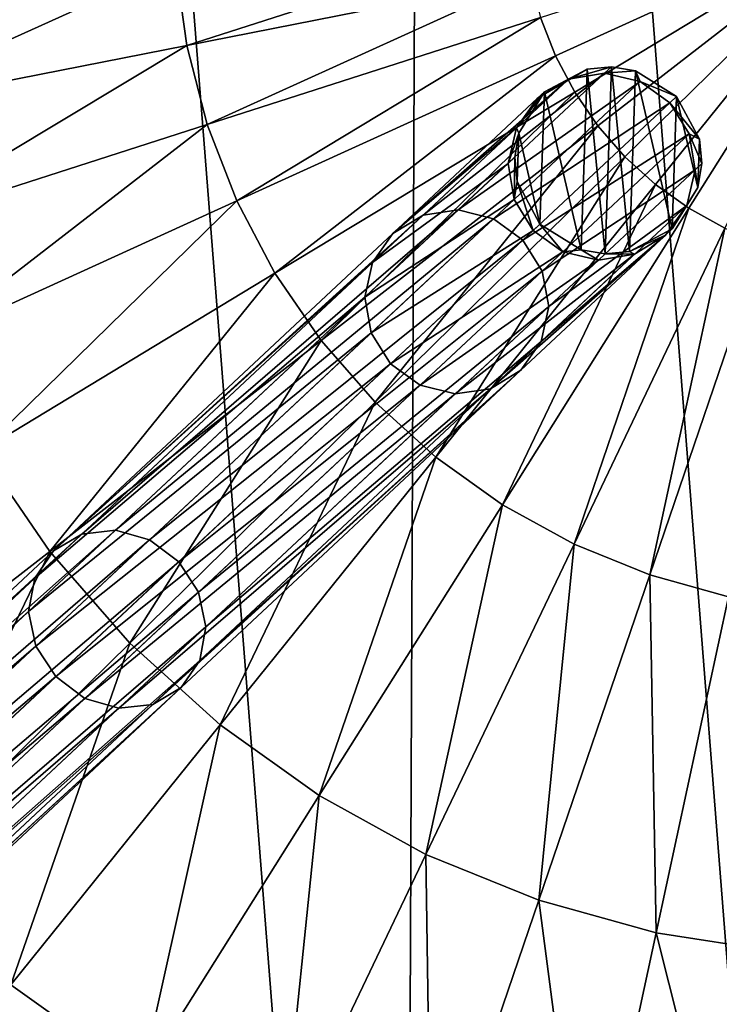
# Model space of a CAD drawing. Header units: millimetres. Extents: x 64 to 3333, y 103 to 3347.
# Tile 351 of 519: x 1704 to 1723, y 1749 to 1775. Entities that reach past the tile are written whole.
import ezdxf

# ---------------------------------------------------------------- set-up
doc = ezdxf.new("R2010")
doc.units = ezdxf.units.MM
doc.header["$LTSCALE"] = 25.4
doc.layers.get('0').update_dxf_attribs({"true_color": 0xff5454})

# ---------------------------------------------------------------- blocks, each defined once
blk = doc.blocks.new('SPIDER-6785-9743.STL')
at = {"color": 0}
mesh = blk.add_polyface(dxfattribs=at)
corners = [(1654.298, 1759.693, 1405.814), (1652.364, 1784.306, 1405.814), (1652.311, 1771.919, 1405.814), (1654.454, 1796.515, 1405.814), (1658.271, 1747.96, 1405.814), (1658.526, 1808.214, 1405.814), (1664.12, 1737.042, 1405.814), (1664.467, 1819.083, 1405.814), (1671.687, 1727.234, 1405.814), (1672.116, 1828.826, 1405.814), (1680.765, 1718.807, 1405.814), (1681.265, 1837.177, 1405.814), (1691.106, 1711.988, 1405.814), (1691.664, 1843.908, 1405.814), (1702.429, 1706.964, 1405.814), (1703.028, 1848.835, 1405.814), (1714.423, 1703.873, 1405.814), (1715.049, 1851.825, 1405.814), (1726.764, 1702.797, 1405.814), (1727.398, 1852.796, 1405.814), (1739.112, 1703.768, 1405.814), (1739.738, 1851.721, 1405.814), (1751.133, 1706.758, 1405.814), (1751.733, 1848.63, 1405.814), (1762.498, 1711.686, 1405.814), (1763.055, 1843.606, 1405.814), (1772.896, 1718.417, 1405.814), (1773.396, 1836.787, 1405.814), (1782.045, 1726.768, 1405.814), (1782.474, 1828.359, 1405.814), (1789.694, 1736.511, 1405.814), (1790.041, 1818.552, 1405.814), (1795.636, 1747.38, 1405.814), (1795.89, 1807.633, 1405.814), (1799.707, 1759.078, 1405.814), (1799.863, 1795.901, 1405.814), (1801.798, 1771.288, 1405.814), (1801.85, 1783.674, 1405.814)]
mesh.append_faces([[corners[k] for k in face] for face in [(0, 1, 2), (35, 36, 37)]], dxfattribs={"vtx0": -1, "color": 0})
mesh.append_faces([[corners[k] for k in face] for face in [(1, 0, 3), (3, 4, 5), (5, 6, 7), (7, 8, 9), (9, 10, 11), (11, 12, 13), (13, 14, 15), (15, 16, 17), (17, 18, 19), (19, 20, 21), (21, 22, 23), (23, 24, 25), (25, 26, 27), (27, 28, 29), (29, 30, 31), (31, 32, 33), (33, 34, 35)]], dxfattribs={"vtx0": -1, "vtx1": -1, "color": 0})
mesh.append_faces([[corners[k] for k in face] for face in [(3, 0, 4), (5, 4, 6), (7, 6, 8), (9, 8, 10), (11, 10, 12), (13, 12, 14), (15, 14, 16), (17, 16, 18), (19, 18, 20), (21, 20, 22), (23, 22, 24), (25, 24, 26), (27, 26, 28), (29, 28, 30), (31, 30, 32), (33, 32, 34), (35, 34, 36)]], dxfattribs={"vtx0": -1, "vtx2": -1, "color": 0})
mesh = blk.add_polyface(dxfattribs=at)
corners = [(1727.081, 1777.797, 1362.181), (1718.492, 1773.884, 1362.521), (1718.096, 1774.907, 1362.521)]
mesh.append_faces([[corners[k] for k in face] for face in [(0, 1, 2)]], dxfattribs={"color": 0})
mesh = blk.add_polyface(dxfattribs=at)
corners = [(1727.081, 1777.797, 1362.181), (1719.005, 1772.913, 1362.521), (1718.492, 1773.884, 1362.521)]
mesh.append_faces([[corners[k] for k in face] for face in [(0, 1, 2)]], dxfattribs={"color": 0})
mesh = blk.add_polyface(dxfattribs=at)
corners = [(1727.081, 1777.797, 1362.181), (1719.626, 1772.009, 1362.521), (1719.005, 1772.913, 1362.521)]
mesh.append_faces([[corners[k] for k in face] for face in [(0, 1, 2)]], dxfattribs={"color": 0})
mesh = blk.add_polyface(dxfattribs=at)
corners = [(1727.081, 1777.797, 1362.181), (1720.348, 1771.182, 1362.521), (1719.626, 1772.009, 1362.521)]
mesh.append_faces([[corners[k] for k in face] for face in [(0, 1, 2)]], dxfattribs={"color": 0})
mesh = blk.add_polyface(dxfattribs=at)
corners = [(1727.081, 1777.797, 1362.181), (1721.162, 1770.446, 1362.521), (1720.348, 1771.182, 1362.521)]
mesh.append_faces([[corners[k] for k in face] for face in [(0, 1, 2)]], dxfattribs={"color": 0})
mesh = blk.add_polyface(dxfattribs=at)
corners = [(1727.081, 1777.797, 1362.181), (1722.055, 1769.808, 1362.521), (1721.162, 1770.446, 1362.521)]
mesh.append_faces([[corners[k] for k in face] for face in [(0, 1, 2)]], dxfattribs={"color": 0})
mesh = blk.add_polyface(dxfattribs=at)
corners = [(1727.081, 1777.797, 1362.181), (1723.017, 1769.279, 1362.521), (1722.055, 1769.808, 1362.521)]
mesh.append_faces([[corners[k] for k in face] for face in [(0, 1, 2)]], dxfattribs={"color": 0})
mesh = blk.add_polyface(dxfattribs=at)
corners = [(1717.672, 1777.057, 1362.521), (1708.641, 1774.159, 1363.8), (1708.344, 1776.324, 1363.8), (1717.821, 1775.97, 1362.521)]
mesh.append_faces([[corners[k] for k in face] for face in [(0, 1, 2), (1, 0, 3)]], dxfattribs={"vtx0": -1, "color": 0})
mesh = blk.add_polyface(dxfattribs=at)
corners = [(1708.344, 1776.324, 1363.8), (1699.632, 1772.381, 1366.004), (1699.189, 1775.604, 1366.004), (1708.641, 1774.159, 1363.8)]
mesh.append_faces([[corners[k] for k in face] for face in [(0, 1, 2), (1, 0, 3)]], dxfattribs={"vtx0": -1, "color": 0})
mesh = blk.add_polyface(dxfattribs=at)
corners = [(1717.821, 1775.97, 1362.521), (1709.188, 1772.043, 1363.8), (1708.641, 1774.159, 1363.8), (1718.096, 1774.907, 1362.521)]
mesh.append_faces([[corners[k] for k in face] for face in [(0, 1, 2), (1, 0, 3)]], dxfattribs={"vtx0": -1, "color": 0})
mesh = blk.add_polyface(dxfattribs=at)
corners = [(1718.096, 1774.907, 1362.521), (1709.977, 1770.004, 1363.8), (1709.188, 1772.043, 1363.8), (1718.492, 1773.884, 1362.521)]
mesh.append_faces([[corners[k] for k in face] for face in [(0, 1, 2), (1, 0, 3)]], dxfattribs={"vtx0": -1, "color": 0})
mesh = blk.add_polyface(dxfattribs=at)
corners = [(1708.641, 1774.159, 1363.8), (1700.446, 1769.231, 1366.004), (1699.632, 1772.381, 1366.004), (1709.188, 1772.043, 1363.8)]
mesh.append_faces([[corners[k] for k in face] for face in [(0, 1, 2), (1, 0, 3)]], dxfattribs={"vtx0": -1, "color": 0})
mesh = blk.add_polyface(dxfattribs=at)
corners = [(1718.492, 1773.884, 1362.521), (1710.998, 1768.071, 1363.8), (1709.977, 1770.004, 1363.8), (1719.005, 1772.913, 1362.521)]
mesh.append_faces([[corners[k] for k in face] for face in [(0, 1, 2), (1, 0, 3)]], dxfattribs={"vtx0": -1, "color": 0})
mesh = blk.add_polyface(dxfattribs=at)
corners = [(1717.467, 1770.522, 1369.032), (1717.511, 1771.816, 1369.032), (1717.404, 1771.172, 1369.032), (1718.076, 1769.38, 1369.032), (1718.195, 1772.914, 1369.032), (1719.174, 1768.696, 1369.032), (1719.337, 1773.523, 1369.032), (1719.818, 1768.589, 1369.032), (1719.987, 1773.586, 1369.032), (1720.468, 1768.652, 1369.032), (1720.631, 1773.479, 1369.032), (1721.609, 1769.261, 1369.032), (1721.729, 1772.795, 1369.032), (1722.294, 1770.359, 1369.032), (1722.338, 1771.653, 1369.032), (1722.401, 1771.003, 1369.032)]
mesh.append_faces([[corners[k] for k in face] for face in [(0, 1, 2), (14, 13, 15)]], dxfattribs={"vtx0": -1, "color": 0})
mesh.append_faces([[corners[k] for k in face] for face in [(1, 3, 4), (4, 5, 6), (6, 7, 8), (8, 9, 10), (10, 11, 12), (12, 13, 14)]], dxfattribs={"vtx0": -1, "vtx1": -1, "color": 0})
mesh.append_faces([[corners[k] for k in face] for face in [(1, 0, 3), (4, 3, 5), (6, 5, 7), (8, 7, 9), (10, 9, 11), (12, 11, 13)]], dxfattribs={"vtx0": -1, "vtx2": -1, "color": 0})
mesh = blk.add_polyface(dxfattribs=at)
corners = [(1719.987, 1773.586, 1369.032), (1718.843, 1773.259, 1359.616), (1719.337, 1773.523, 1369.032)]
mesh.append_faces([[corners[k] for k in face] for face in [(0, 1, 2)]], dxfattribs={"color": 0})
mesh = blk.add_polyface(dxfattribs=at)
corners = [(1719.987, 1773.586, 1369.032), (1719.804, 1773.416, 1359.573), (1718.843, 1773.259, 1359.616)]
mesh.append_faces([[corners[k] for k in face] for face in [(0, 1, 2)]], dxfattribs={"color": 0})
mesh = blk.add_polyface(dxfattribs=at)
corners = [(1720.631, 1773.479, 1369.032), (1719.804, 1773.416, 1359.573), (1719.987, 1773.586, 1369.032)]
mesh.append_faces([[corners[k] for k in face] for face in [(0, 1, 2)]], dxfattribs={"color": 0})
mesh = blk.add_polyface(dxfattribs=at)
corners = [(1714.953, 1769.624, 1325.4), (1719.804, 1773.416, 1359.573), (1715.896, 1769.763, 1325.195), (1718.843, 1773.259, 1359.616)]
mesh.append_faces([[corners[k] for k in face] for face in [(0, 1, 2), (1, 0, 3)]], dxfattribs={"vtx0": -1, "color": 0})
mesh = blk.add_polyface(dxfattribs=at)
corners = [(1715.896, 1769.763, 1325.195), (1720.753, 1773.193, 1359.544), (1716.833, 1769.528, 1325.058), (1719.804, 1773.416, 1359.573)]
mesh.append_faces([[corners[k] for k in face] for face in [(0, 1, 2), (1, 0, 3)]], dxfattribs={"vtx0": -1, "color": 0})
mesh = blk.add_polyface(dxfattribs=at)
corners = [(1719.337, 1773.523, 1369.032), (1718.015, 1772.745, 1359.667), (1718.195, 1772.914, 1369.032)]
mesh.append_faces([[corners[k] for k in face] for face in [(0, 1, 2)]], dxfattribs={"color": 0})
mesh = blk.add_polyface(dxfattribs=at)
corners = [(1719.337, 1773.523, 1369.032), (1718.843, 1773.259, 1359.616), (1718.015, 1772.745, 1359.667)]
mesh.append_faces([[corners[k] for k in face] for face in [(0, 1, 2)]], dxfattribs={"color": 0})
mesh = blk.add_polyface(dxfattribs=at)
corners = [(1720.631, 1773.479, 1369.032), (1720.753, 1773.193, 1359.544), (1719.804, 1773.416, 1359.573)]
mesh.append_faces([[corners[k] for k in face] for face in [(0, 1, 2)]], dxfattribs={"color": 0})
mesh = blk.add_polyface(dxfattribs=at)
corners = [(1721.729, 1772.795, 1369.032), (1720.753, 1773.193, 1359.544), (1720.631, 1773.479, 1369.032)]
mesh.append_faces([[corners[k] for k in face] for face in [(0, 1, 2)]], dxfattribs={"color": 0})
mesh = blk.add_polyface(dxfattribs=at)
corners = [(1714.148, 1769.131, 1325.642), (1718.843, 1773.259, 1359.616), (1714.953, 1769.624, 1325.4), (1718.015, 1772.745, 1359.667)]
mesh.append_faces([[corners[k] for k in face] for face in [(0, 1, 2), (1, 0, 3)]], dxfattribs={"vtx0": -1, "color": 0})
mesh = blk.add_polyface(dxfattribs=at)
corners = [(1716.833, 1769.528, 1325.058), (1721.545, 1772.623, 1359.534), (1717.621, 1768.955, 1325.009), (1720.753, 1773.193, 1359.544)]
mesh.append_faces([[corners[k] for k in face] for face in [(0, 1, 2), (1, 0, 3)]], dxfattribs={"vtx0": -1, "color": 0})
mesh = blk.add_polyface(dxfattribs=at)
corners = [(1721.729, 1772.795, 1369.032), (1721.545, 1772.623, 1359.534), (1720.753, 1773.193, 1359.544)]
mesh.append_faces([[corners[k] for k in face] for face in [(0, 1, 2)]], dxfattribs={"color": 0})
mesh = blk.add_polyface(dxfattribs=at)
corners = [(1719.005, 1772.913, 1362.521), (1712.235, 1766.27, 1363.8), (1710.998, 1768.071, 1363.8), (1719.626, 1772.009, 1362.521)]
mesh.append_faces([[corners[k] for k in face] for face in [(0, 1, 2), (1, 0, 3)]], dxfattribs={"vtx0": -1, "color": 0})
mesh = blk.add_polyface(dxfattribs=at)
corners = [(1718.195, 1772.914, 1369.032), (1717.447, 1771.954, 1359.717), (1717.511, 1771.816, 1369.032)]
mesh.append_faces([[corners[k] for k in face] for face in [(0, 1, 2)]], dxfattribs={"color": 0})
mesh = blk.add_polyface(dxfattribs=at)
corners = [(1718.195, 1772.914, 1369.032), (1718.015, 1772.745, 1359.667), (1717.447, 1771.954, 1359.717)]
mesh.append_faces([[corners[k] for k in face] for face in [(0, 1, 2)]], dxfattribs={"color": 0})
mesh = blk.add_polyface(dxfattribs=at)
corners = [(1721.729, 1772.795, 1369.032), (1722.338, 1771.653, 1369.032), (1721.545, 1772.623, 1359.534)]
mesh.append_faces([[corners[k] for k in face] for face in [(0, 1, 2)]], dxfattribs={"color": 0})
mesh = blk.add_polyface(dxfattribs=at)
corners = [(1717.447, 1771.954, 1359.717), (1714.148, 1769.131, 1325.642), (1713.602, 1768.36, 1325.885), (1718.015, 1772.745, 1359.667)]
mesh.append_faces([[corners[k] for k in face] for face in [(0, 1, 2), (1, 0, 3)]], dxfattribs={"vtx0": -1, "color": 0})
mesh = blk.add_polyface(dxfattribs=at)
corners = [(1717.621, 1768.955, 1325.009), (1722.06, 1771.795, 1359.544), (1718.14, 1768.13, 1325.058), (1721.545, 1772.623, 1359.534)]
mesh.append_faces([[corners[k] for k in face] for face in [(0, 1, 2), (1, 0, 3)]], dxfattribs={"vtx0": -1, "color": 0})
mesh = blk.add_polyface(dxfattribs=at)
corners = [(1721.545, 1772.623, 1359.534), (1722.338, 1771.653, 1369.032), (1722.06, 1771.795, 1359.544)]
mesh.append_faces([[corners[k] for k in face] for face in [(0, 1, 2)]], dxfattribs={"color": 0})
mesh = blk.add_polyface(dxfattribs=at)
corners = [(1709.188, 1772.043, 1363.8), (1701.621, 1766.197, 1366.004), (1700.446, 1769.231, 1366.004), (1709.977, 1770.004, 1363.8)]
mesh.append_faces([[corners[k] for k in face] for face in [(0, 1, 2), (1, 0, 3)]], dxfattribs={"vtx0": -1, "color": 0})
mesh = blk.add_polyface(dxfattribs=at)
corners = [(1719.626, 1772.009, 1362.521), (1713.674, 1764.625, 1363.8), (1712.235, 1766.27, 1363.8), (1720.348, 1771.182, 1362.521)]
mesh.append_faces([[corners[k] for k in face] for face in [(0, 1, 2), (1, 0, 3)]], dxfattribs={"vtx0": -1, "color": 0})
mesh = blk.add_polyface(dxfattribs=at)
corners = [(1717.225, 1771.005, 1359.76), (1713.602, 1768.36, 1325.885), (1713.399, 1767.429, 1326.09), (1717.447, 1771.954, 1359.717)]
mesh.append_faces([[corners[k] for k in face] for face in [(0, 1, 2), (1, 0, 3)]], dxfattribs={"vtx0": -1, "color": 0})
mesh = blk.add_polyface(dxfattribs=at)
corners = [(1717.447, 1771.954, 1359.717), (1717.225, 1771.005, 1359.76), (1717.511, 1771.816, 1369.032)]
mesh.append_faces([[corners[k] for k in face] for face in [(0, 1, 2)]], dxfattribs={"color": 0})
mesh = blk.add_polyface(dxfattribs=at)
corners = [(1717.511, 1771.816, 1369.032), (1717.225, 1771.005, 1359.76), (1717.404, 1771.172, 1369.032)]
mesh.append_faces([[corners[k] for k in face] for face in [(0, 1, 2)]], dxfattribs={"color": 0})
mesh = blk.add_polyface(dxfattribs=at)
corners = [(1718.14, 1768.13, 1325.058), (1722.219, 1770.833, 1359.573), (1718.311, 1767.18, 1325.195), (1722.06, 1771.795, 1359.544)]
mesh.append_faces([[corners[k] for k in face] for face in [(0, 1, 2), (1, 0, 3)]], dxfattribs={"vtx0": -1, "color": 0})
mesh = blk.add_polyface(dxfattribs=at)
corners = [(1722.06, 1771.795, 1359.544), (1722.338, 1771.653, 1369.032), (1722.401, 1771.003, 1369.032)]
mesh.append_faces([[corners[k] for k in face] for face in [(0, 1, 2)]], dxfattribs={"color": 0})
mesh = blk.add_polyface(dxfattribs=at)
corners = [(1722.06, 1771.795, 1359.544), (1722.401, 1771.003, 1369.032), (1722.219, 1770.833, 1359.573)]
mesh.append_faces([[corners[k] for k in face] for face in [(0, 1, 2)]], dxfattribs={"color": 0})
mesh = blk.add_polyface(dxfattribs=at)
corners = [(1717.384, 1770.043, 1359.789), (1713.399, 1767.429, 1326.09), (1713.57, 1766.478, 1326.227), (1717.225, 1771.005, 1359.76)]
mesh.append_faces([[corners[k] for k in face] for face in [(0, 1, 2), (1, 0, 3)]], dxfattribs={"vtx0": -1, "color": 0})
mesh = blk.add_polyface(dxfattribs=at)
corners = [(1720.348, 1771.182, 1362.521), (1715.294, 1763.157, 1363.8), (1713.674, 1764.625, 1363.8), (1721.162, 1770.446, 1362.521)]
mesh.append_faces([[corners[k] for k in face] for face in [(0, 1, 2), (1, 0, 3)]], dxfattribs={"vtx0": -1, "color": 0})
mesh = blk.add_polyface(dxfattribs=at)
corners = [(1717.404, 1771.172, 1369.032), (1717.225, 1771.005, 1359.76), (1717.384, 1770.043, 1359.789)]
mesh.append_faces([[corners[k] for k in face] for face in [(0, 1, 2)]], dxfattribs={"color": 0})
mesh = blk.add_polyface(dxfattribs=at)
corners = [(1717.404, 1771.172, 1369.032), (1717.384, 1770.043, 1359.789), (1717.467, 1770.522, 1369.032)]
mesh.append_faces([[corners[k] for k in face] for face in [(0, 1, 2)]], dxfattribs={"color": 0})
mesh = blk.add_polyface(dxfattribs=at)
corners = [(1722.401, 1771.003, 1369.032), (1722.294, 1770.359, 1369.032), (1722.219, 1770.833, 1359.573)]
mesh.append_faces([[corners[k] for k in face] for face in [(0, 1, 2)]], dxfattribs={"color": 0})
mesh = blk.add_polyface(dxfattribs=at)
corners = [(1718.311, 1767.18, 1325.195), (1721.997, 1769.884, 1359.616), (1718.108, 1766.249, 1325.4), (1722.219, 1770.833, 1359.573)]
mesh.append_faces([[corners[k] for k in face] for face in [(0, 1, 2), (1, 0, 3)]], dxfattribs={"vtx0": -1, "color": 0})
mesh = blk.add_polyface(dxfattribs=at)
corners = [(1722.219, 1770.833, 1359.573), (1722.294, 1770.359, 1369.032), (1721.997, 1769.884, 1359.616)]
mesh.append_faces([[corners[k] for k in face] for face in [(0, 1, 2)]], dxfattribs={"color": 0})
mesh = blk.add_polyface(dxfattribs=at)
corners = [(1721.162, 1770.446, 1362.521), (1717.073, 1761.888, 1363.8), (1715.294, 1763.157, 1363.8), (1722.055, 1769.808, 1362.521)]
mesh.append_faces([[corners[k] for k in face] for face in [(0, 1, 2), (1, 0, 3)]], dxfattribs={"vtx0": -1, "color": 0})
mesh = blk.add_polyface(dxfattribs=at)
corners = [(1717.467, 1770.522, 1369.032), (1717.384, 1770.043, 1359.789), (1717.898, 1769.214, 1359.799)]
mesh.append_faces([[corners[k] for k in face] for face in [(0, 1, 2)]], dxfattribs={"color": 0})
mesh = blk.add_polyface(dxfattribs=at)
corners = [(1717.467, 1770.522, 1369.032), (1717.898, 1769.214, 1359.799), (1718.076, 1769.38, 1369.032)]
mesh.append_faces([[corners[k] for k in face] for face in [(0, 1, 2)]], dxfattribs={"color": 0})
mesh = blk.add_polyface(dxfattribs=at)
corners = [(1722.294, 1770.359, 1369.032), (1721.609, 1769.261, 1369.032), (1721.997, 1769.884, 1359.616)]
mesh.append_faces([[corners[k] for k in face] for face in [(0, 1, 2)]], dxfattribs={"color": 0})
mesh = blk.add_polyface(dxfattribs=at)
corners = [(1709.977, 1770.004, 1363.8), (1703.139, 1763.32, 1366.004), (1701.621, 1766.197, 1366.004), (1710.998, 1768.071, 1363.8)]
mesh.append_faces([[corners[k] for k in face] for face in [(0, 1, 2), (1, 0, 3)]], dxfattribs={"vtx0": -1, "color": 0})
mesh = blk.add_polyface(dxfattribs=at)
corners = [(1717.898, 1769.214, 1359.799), (1713.57, 1766.478, 1326.227), (1714.089, 1765.654, 1326.275), (1717.384, 1770.043, 1359.789)]
mesh.append_faces([[corners[k] for k in face] for face in [(0, 1, 2), (1, 0, 3)]], dxfattribs={"vtx0": -1, "color": 0})
mesh = blk.add_polyface(dxfattribs=at)
corners = [(1705.837, 1761.103, 1291.936), (1715.896, 1769.763, 1325.195), (1706.74, 1761.205, 1291.581), (1714.953, 1769.624, 1325.4)]
mesh.append_faces([[corners[k] for k in face] for face in [(0, 1, 2), (1, 0, 3)]], dxfattribs={"vtx0": -1, "color": 0})
mesh = blk.add_polyface(dxfattribs=at)
corners = [(1706.74, 1761.205, 1291.581), (1716.833, 1769.528, 1325.058), (1707.65, 1760.945, 1291.344), (1715.896, 1769.763, 1325.195)]
mesh.append_faces([[corners[k] for k in face] for face in [(0, 1, 2), (1, 0, 3)]], dxfattribs={"vtx0": -1, "color": 0})
mesh = blk.add_polyface(dxfattribs=at)
corners = [(1722.055, 1769.808, 1362.521), (1718.988, 1760.834, 1363.8), (1717.073, 1761.888, 1363.8), (1723.017, 1769.279, 1362.521)]
mesh.append_faces([[corners[k] for k in face] for face in [(0, 1, 2), (1, 0, 3)]], dxfattribs={"vtx0": -1, "color": 0})
mesh = blk.add_polyface(dxfattribs=at)
corners = [(1718.108, 1766.249, 1325.4), (1721.429, 1769.092, 1359.667), (1717.562, 1765.478, 1325.642), (1721.997, 1769.884, 1359.616)]
mesh.append_faces([[corners[k] for k in face] for face in [(0, 1, 2), (1, 0, 3)]], dxfattribs={"vtx0": -1, "color": 0})
mesh = blk.add_polyface(dxfattribs=at)
corners = [(1721.997, 1769.884, 1359.616), (1721.609, 1769.261, 1369.032), (1721.429, 1769.092, 1359.667)]
mesh.append_faces([[corners[k] for k in face] for face in [(0, 1, 2)]], dxfattribs={"color": 0})
mesh = blk.add_polyface(dxfattribs=at)
corners = [(1705.079, 1760.654, 1292.355), (1714.953, 1769.624, 1325.4), (1705.837, 1761.103, 1291.936), (1714.148, 1769.131, 1325.642)]
mesh.append_faces([[corners[k] for k in face] for face in [(0, 1, 2), (1, 0, 3)]], dxfattribs={"vtx0": -1, "color": 0})
mesh = blk.add_polyface(dxfattribs=at)
corners = [(1707.65, 1760.945, 1291.344), (1717.621, 1768.955, 1325.009), (1708.428, 1760.363, 1291.261), (1716.833, 1769.528, 1325.058)]
mesh.append_faces([[corners[k] for k in face] for face in [(0, 1, 2), (1, 0, 3)]], dxfattribs={"vtx0": -1, "color": 0})
mesh = blk.add_polyface(dxfattribs=at)
corners = [(1718.076, 1769.38, 1369.032), (1717.898, 1769.214, 1359.799), (1718.69, 1768.645, 1359.789)]
mesh.append_faces([[corners[k] for k in face] for face in [(0, 1, 2)]], dxfattribs={"color": 0})
mesh = blk.add_polyface(dxfattribs=at)
corners = [(1718.076, 1769.38, 1369.032), (1718.69, 1768.645, 1359.789), (1719.174, 1768.696, 1369.032)]
mesh.append_faces([[corners[k] for k in face] for face in [(0, 1, 2)]], dxfattribs={"color": 0})
mesh = blk.add_polyface(dxfattribs=at)
corners = [(1713.602, 1768.36, 1325.885), (1705.079, 1760.654, 1292.355), (1704.58, 1759.928, 1292.774), (1714.148, 1769.131, 1325.642)]
mesh.append_faces([[corners[k] for k in face] for face in [(0, 1, 2), (1, 0, 3)]], dxfattribs={"vtx0": -1, "color": 0})
mesh = blk.add_polyface(dxfattribs=at)
corners = [(1718.69, 1768.645, 1359.789), (1714.089, 1765.654, 1326.275), (1714.876, 1765.08, 1326.227), (1717.898, 1769.214, 1359.799)]
mesh.append_faces([[corners[k] for k in face] for face in [(0, 1, 2), (1, 0, 3)]], dxfattribs={"vtx0": -1, "color": 0})
mesh = blk.add_polyface(dxfattribs=at)
corners = [(1723.017, 1769.279, 1362.521), (1721.012, 1760.009, 1363.8), (1718.988, 1760.834, 1363.8), (1724.033, 1768.865, 1362.521)]
mesh.append_faces([[corners[k] for k in face] for face in [(0, 1, 2), (1, 0, 3)]], dxfattribs={"vtx0": -1, "color": 0})
mesh = blk.add_polyface(dxfattribs=at)
corners = [(1720.468, 1768.652, 1369.032), (1721.429, 1769.092, 1359.667), (1721.609, 1769.261, 1369.032)]
mesh.append_faces([[corners[k] for k in face] for face in [(0, 1, 2)]], dxfattribs={"color": 0})
mesh = blk.add_polyface(dxfattribs=at)
corners = [(1708.428, 1760.363, 1291.261), (1718.14, 1768.13, 1325.058), (1708.956, 1759.547, 1291.344), (1717.621, 1768.955, 1325.009)]
mesh.append_faces([[corners[k] for k in face] for face in [(0, 1, 2), (1, 0, 3)]], dxfattribs={"vtx0": -1, "color": 0})
mesh = blk.add_polyface(dxfattribs=at)
corners = [(1721.429, 1769.092, 1359.667), (1716.756, 1764.985, 1325.885), (1717.562, 1765.478, 1325.642), (1720.601, 1768.579, 1359.717)]
mesh.append_faces([[corners[k] for k in face] for face in [(0, 1, 2), (1, 0, 3)]], dxfattribs={"vtx0": -1, "color": 0})
mesh = blk.add_polyface(dxfattribs=at)
corners = [(1720.468, 1768.652, 1369.032), (1720.601, 1768.579, 1359.717), (1721.429, 1769.092, 1359.667)]
mesh.append_faces([[corners[k] for k in face] for face in [(0, 1, 2)]], dxfattribs={"color": 0})
mesh = blk.add_polyface(dxfattribs=at)
corners = [(1724.033, 1768.865, 1362.521), (1723.118, 1759.425, 1363.8), (1721.012, 1760.009, 1363.8), (1725.091, 1768.571, 1362.521)]
mesh.append_faces([[corners[k] for k in face] for face in [(0, 1, 2), (1, 0, 3)]], dxfattribs={"vtx0": -1, "color": 0})
mesh = blk.add_polyface(dxfattribs=at)
corners = [(1719.64, 1768.422, 1359.76), (1714.876, 1765.08, 1326.227), (1715.813, 1764.846, 1326.09), (1718.69, 1768.645, 1359.789)]
mesh.append_faces([[corners[k] for k in face] for face in [(0, 1, 2), (1, 0, 3)]], dxfattribs={"vtx0": -1, "color": 0})
mesh = blk.add_polyface(dxfattribs=at)
corners = [(1720.601, 1768.579, 1359.717), (1715.813, 1764.846, 1326.09), (1716.756, 1764.985, 1325.885), (1719.64, 1768.422, 1359.76)]
mesh.append_faces([[corners[k] for k in face] for face in [(0, 1, 2), (1, 0, 3)]], dxfattribs={"vtx0": -1, "color": 0})
mesh = blk.add_polyface(dxfattribs=at)
corners = [(1719.174, 1768.696, 1369.032), (1718.69, 1768.645, 1359.789), (1719.64, 1768.422, 1359.76)]
mesh.append_faces([[corners[k] for k in face] for face in [(0, 1, 2)]], dxfattribs={"color": 0})
mesh = blk.add_polyface(dxfattribs=at)
corners = [(1719.174, 1768.696, 1369.032), (1719.64, 1768.422, 1359.76), (1719.818, 1768.589, 1369.032)]
mesh.append_faces([[corners[k] for k in face] for face in [(0, 1, 2)]], dxfattribs={"color": 0})
mesh = blk.add_polyface(dxfattribs=at)
corners = [(1719.818, 1768.589, 1369.032), (1719.64, 1768.422, 1359.76), (1720.601, 1768.579, 1359.717)]
mesh.append_faces([[corners[k] for k in face] for face in [(0, 1, 2)]], dxfattribs={"color": 0})
mesh = blk.add_polyface(dxfattribs=at)
corners = [(1719.818, 1768.589, 1369.032), (1720.601, 1768.579, 1359.717), (1720.468, 1768.652, 1369.032)]
mesh.append_faces([[corners[k] for k in face] for face in [(0, 1, 2)]], dxfattribs={"color": 0})
mesh = blk.add_polyface(dxfattribs=at)
corners = [(1713.399, 1767.429, 1326.09), (1704.58, 1759.928, 1292.774), (1704.418, 1759.034, 1293.129), (1713.602, 1768.36, 1325.885)]
mesh.append_faces([[corners[k] for k in face] for face in [(0, 1, 2), (1, 0, 3)]], dxfattribs={"vtx0": -1, "color": 0})
mesh = blk.add_polyface(dxfattribs=at)
corners = [(1710.998, 1768.071, 1363.8), (1704.982, 1760.638, 1366.004), (1703.139, 1763.32, 1366.004), (1712.235, 1766.27, 1363.8)]
mesh.append_faces([[corners[k] for k in face] for face in [(0, 1, 2), (1, 0, 3)]], dxfattribs={"vtx0": -1, "color": 0})
mesh = blk.add_polyface(dxfattribs=at)
corners = [(1708.956, 1759.547, 1291.344), (1718.311, 1767.18, 1325.195), (1709.154, 1758.622, 1291.581), (1718.14, 1768.13, 1325.058)]
mesh.append_faces([[corners[k] for k in face] for face in [(0, 1, 2), (1, 0, 3)]], dxfattribs={"vtx0": -1, "color": 0})
mesh = blk.add_polyface(dxfattribs=at)
corners = [(1713.57, 1766.478, 1326.227), (1704.418, 1759.034, 1293.129), (1704.615, 1758.109, 1293.366), (1713.399, 1767.429, 1326.09)]
mesh.append_faces([[corners[k] for k in face] for face in [(0, 1, 2), (1, 0, 3)]], dxfattribs={"vtx0": -1, "color": 0})
mesh = blk.add_polyface(dxfattribs=at)
corners = [(1709.154, 1758.622, 1291.581), (1718.108, 1766.249, 1325.4), (1708.992, 1757.728, 1291.936), (1718.311, 1767.18, 1325.195)]
mesh.append_faces([[corners[k] for k in face] for face in [(0, 1, 2), (1, 0, 3)]], dxfattribs={"vtx0": -1, "color": 0})
mesh = blk.add_polyface(dxfattribs=at)
corners = [(1714.089, 1765.654, 1326.275), (1704.615, 1758.109, 1293.366), (1705.144, 1757.293, 1293.449), (1713.57, 1766.478, 1326.227)]
mesh.append_faces([[corners[k] for k in face] for face in [(0, 1, 2), (1, 0, 3)]], dxfattribs={"vtx0": -1, "color": 0})
mesh = blk.add_polyface(dxfattribs=at)
corners = [(1712.235, 1766.27, 1363.8), (1707.123, 1758.189, 1366.004), (1704.982, 1760.638, 1366.004), (1713.674, 1764.625, 1363.8)]
mesh.append_faces([[corners[k] for k in face] for face in [(0, 1, 2), (1, 0, 3)]], dxfattribs={"vtx0": -1, "color": 0})
mesh = blk.add_polyface(dxfattribs=at)
corners = [(1708.992, 1757.728, 1291.936), (1717.562, 1765.478, 1325.642), (1708.493, 1757.002, 1292.355), (1718.108, 1766.249, 1325.4)]
mesh.append_faces([[corners[k] for k in face] for face in [(0, 1, 2), (1, 0, 3)]], dxfattribs={"vtx0": -1, "color": 0})
mesh = blk.add_polyface(dxfattribs=at)
corners = [(1714.876, 1765.08, 1326.227), (1705.144, 1757.293, 1293.449), (1705.922, 1756.711, 1293.366), (1714.089, 1765.654, 1326.275)]
mesh.append_faces([[corners[k] for k in face] for face in [(0, 1, 2), (1, 0, 3)]], dxfattribs={"vtx0": -1, "color": 0})
mesh = blk.add_polyface(dxfattribs=at)
corners = [(1717.562, 1765.478, 1325.642), (1707.735, 1756.553, 1292.774), (1708.493, 1757.002, 1292.355), (1716.756, 1764.985, 1325.885)]
mesh.append_faces([[corners[k] for k in face] for face in [(0, 1, 2), (1, 0, 3)]], dxfattribs={"vtx0": -1, "color": 0})
mesh = blk.add_polyface(dxfattribs=at)
corners = [(1715.813, 1764.846, 1326.09), (1705.922, 1756.711, 1293.366), (1706.832, 1756.451, 1293.129), (1714.876, 1765.08, 1326.227)]
mesh.append_faces([[corners[k] for k in face] for face in [(0, 1, 2), (1, 0, 3)]], dxfattribs={"vtx0": -1, "color": 0})
mesh = blk.add_polyface(dxfattribs=at)
corners = [(1716.756, 1764.985, 1325.885), (1706.832, 1756.451, 1293.129), (1707.735, 1756.553, 1292.774), (1715.813, 1764.846, 1326.09)]
mesh.append_faces([[corners[k] for k in face] for face in [(0, 1, 2), (1, 0, 3)]], dxfattribs={"vtx0": -1, "color": 0})
mesh = blk.add_polyface(dxfattribs=at)
corners = [(1713.674, 1764.625, 1363.8), (1709.535, 1756.004, 1366.004), (1707.123, 1758.189, 1366.004), (1715.294, 1763.157, 1363.8)]
mesh.append_faces([[corners[k] for k in face] for face in [(0, 1, 2), (1, 0, 3)]], dxfattribs={"vtx0": -1, "color": 0})
mesh = blk.add_polyface(dxfattribs=at)
corners = [(1703.139, 1763.32, 1366.004), (1697.938, 1755.169, 1369.111), (1695.508, 1758.705, 1369.111), (1704.982, 1760.638, 1366.004)]
mesh.append_faces([[corners[k] for k in face] for face in [(0, 1, 2), (1, 0, 3)]], dxfattribs={"vtx0": -1, "color": 0})
mesh = blk.add_polyface(dxfattribs=at)
corners = [(1715.294, 1763.157, 1363.8), (1712.183, 1754.115, 1366.004), (1709.535, 1756.004, 1366.004), (1717.073, 1761.888, 1363.8)]
mesh.append_faces([[corners[k] for k in face] for face in [(0, 1, 2), (1, 0, 3)]], dxfattribs={"vtx0": -1, "color": 0})
mesh = blk.add_polyface(dxfattribs=at)
corners = [(1717.073, 1761.888, 1363.8), (1715.033, 1752.545, 1366.004), (1712.183, 1754.115, 1366.004), (1718.988, 1760.834, 1363.8)]
mesh.append_faces([[corners[k] for k in face] for face in [(0, 1, 2), (1, 0, 3)]], dxfattribs={"vtx0": -1, "color": 0})
mesh = blk.add_polyface(dxfattribs=at)
corners = [(1690.299, 1746.84, 1259.138), (1705.837, 1761.103, 1291.936), (1690.992, 1747.227, 1258.571), (1705.079, 1760.654, 1292.355)]
mesh.append_faces([[corners[k] for k in face] for face in [(0, 1, 2), (1, 0, 3)]], dxfattribs={"vtx0": -1, "color": 0})
mesh = blk.add_polyface(dxfattribs=at)
corners = [(1690.992, 1747.227, 1258.571), (1706.74, 1761.205, 1291.581), (1691.839, 1747.277, 1258.091), (1705.837, 1761.103, 1291.936)]
mesh.append_faces([[corners[k] for k in face] for face in [(0, 1, 2), (1, 0, 3)]], dxfattribs={"vtx0": -1, "color": 0})
mesh = blk.add_polyface(dxfattribs=at)
corners = [(1691.839, 1747.277, 1258.091), (1707.65, 1760.945, 1291.344), (1692.712, 1746.983, 1257.77), (1706.74, 1761.205, 1291.581)]
mesh.append_faces([[corners[k] for k in face] for face in [(0, 1, 2), (1, 0, 3)]], dxfattribs={"vtx0": -1, "color": 0})
mesh = blk.add_polyface(dxfattribs=at)
corners = [(1692.712, 1746.983, 1257.77), (1708.428, 1760.363, 1291.261), (1693.477, 1746.389, 1257.657), (1707.65, 1760.945, 1291.344)]
mesh.append_faces([[corners[k] for k in face] for face in [(0, 1, 2), (1, 0, 3)]], dxfattribs={"vtx0": -1, "color": 0})
mesh = blk.add_polyface(dxfattribs=at)
corners = [(1718.988, 1760.834, 1363.8), (1718.046, 1751.318, 1366.004), (1715.033, 1752.545, 1366.004), (1721.012, 1760.009, 1363.8)]
mesh.append_faces([[corners[k] for k in face] for face in [(0, 1, 2), (1, 0, 3)]], dxfattribs={"vtx0": -1, "color": 0})
mesh = blk.add_polyface(dxfattribs=at)
corners = [(1704.58, 1759.928, 1292.774), (1690.299, 1746.84, 1259.138), (1689.865, 1746.174, 1259.704), (1705.079, 1760.654, 1292.355)]
mesh.append_faces([[corners[k] for k in face] for face in [(0, 1, 2), (1, 0, 3)]], dxfattribs={"vtx0": -1, "color": 0})
mesh = blk.add_polyface(dxfattribs=at)
corners = [(1704.982, 1760.638, 1366.004), (1700.762, 1751.938, 1369.111), (1697.938, 1755.169, 1369.111), (1707.123, 1758.189, 1366.004)]
mesh.append_faces([[corners[k] for k in face] for face in [(0, 1, 2), (1, 0, 3)]], dxfattribs={"vtx0": -1, "color": 0})
mesh = blk.add_polyface(dxfattribs=at)
corners = [(1693.477, 1746.389, 1257.657), (1708.956, 1759.547, 1291.344), (1694.019, 1745.585, 1257.77), (1708.428, 1760.363, 1291.261)]
mesh.append_faces([[corners[k] for k in face] for face in [(0, 1, 2), (1, 0, 3)]], dxfattribs={"vtx0": -1, "color": 0})
mesh = blk.add_polyface(dxfattribs=at)
corners = [(1704.418, 1759.034, 1293.129), (1689.865, 1746.174, 1259.704), (1689.758, 1745.332, 1260.185), (1704.58, 1759.928, 1292.774)]
mesh.append_faces([[corners[k] for k in face] for face in [(0, 1, 2), (1, 0, 3)]], dxfattribs={"vtx0": -1, "color": 0})
mesh = blk.add_polyface(dxfattribs=at)
corners = [(1721.012, 1760.009, 1363.8), (1721.182, 1750.448, 1366.004), (1718.046, 1751.318, 1366.004), (1723.118, 1759.425, 1363.8)]
mesh.append_faces([[corners[k] for k in face] for face in [(0, 1, 2), (1, 0, 3)]], dxfattribs={"vtx0": -1, "color": 0})
mesh = blk.add_polyface(dxfattribs=at)
corners = [(1694.019, 1745.585, 1257.77), (1709.154, 1758.622, 1291.581), (1694.254, 1744.695, 1258.091), (1708.956, 1759.547, 1291.344)]
mesh.append_faces([[corners[k] for k in face] for face in [(0, 1, 2), (1, 0, 3)]], dxfattribs={"vtx0": -1, "color": 0})
mesh = blk.add_polyface(dxfattribs=at)
corners = [(1723.118, 1759.425, 1363.8), (1724.396, 1749.948, 1366.004), (1721.182, 1750.448, 1366.004), (1725.277, 1759.089, 1363.8)]
mesh.append_faces([[corners[k] for k in face] for face in [(0, 1, 2), (1, 0, 3)]], dxfattribs={"vtx0": -1, "color": 0})
mesh = blk.add_polyface(dxfattribs=at)
corners = [(1704.615, 1758.109, 1293.366), (1689.758, 1745.332, 1260.185), (1689.993, 1744.442, 1260.506), (1704.418, 1759.034, 1293.129)]
mesh.append_faces([[corners[k] for k in face] for face in [(0, 1, 2), (1, 0, 3)]], dxfattribs={"vtx0": -1, "color": 0})
mesh = blk.add_polyface(dxfattribs=at)
corners = [(1694.254, 1744.695, 1258.091), (1708.992, 1757.728, 1291.936), (1694.146, 1743.852, 1258.571), (1709.154, 1758.622, 1291.581)]
mesh.append_faces([[corners[k] for k in face] for face in [(0, 1, 2), (1, 0, 3)]], dxfattribs={"vtx0": -1, "color": 0})
mesh = blk.add_polyface(dxfattribs=at)
corners = [(1705.144, 1757.293, 1293.449), (1689.993, 1744.442, 1260.506), (1690.534, 1743.638, 1260.618), (1704.615, 1758.109, 1293.366)]
mesh.append_faces([[corners[k] for k in face] for face in [(0, 1, 2), (1, 0, 3)]], dxfattribs={"vtx0": -1, "color": 0})
mesh = blk.add_polyface(dxfattribs=at)
corners = [(1707.123, 1758.189, 1366.004), (1703.942, 1749.058, 1369.111), (1700.762, 1751.938, 1369.111), (1709.535, 1756.004, 1366.004)]
mesh.append_faces([[corners[k] for k in face] for face in [(0, 1, 2), (1, 0, 3)]], dxfattribs={"vtx0": -1, "color": 0})
mesh = blk.add_polyface(dxfattribs=at)
corners = [(1694.146, 1743.852, 1258.571), (1708.493, 1757.002, 1292.355), (1693.713, 1743.187, 1259.138), (1708.992, 1757.728, 1291.936)]
mesh.append_faces([[corners[k] for k in face] for face in [(0, 1, 2), (1, 0, 3)]], dxfattribs={"vtx0": -1, "color": 0})
mesh = blk.add_polyface(dxfattribs=at)
corners = [(1705.922, 1756.711, 1293.366), (1690.534, 1743.638, 1260.618), (1691.3, 1743.044, 1260.506), (1705.144, 1757.293, 1293.449)]
mesh.append_faces([[corners[k] for k in face] for face in [(0, 1, 2), (1, 0, 3)]], dxfattribs={"vtx0": -1, "color": 0})
mesh = blk.add_polyface(dxfattribs=at)
corners = [(1708.493, 1757.002, 1292.355), (1693.02, 1742.8, 1259.704), (1693.713, 1743.187, 1259.138), (1707.735, 1756.553, 1292.774)]
mesh.append_faces([[corners[k] for k in face] for face in [(0, 1, 2), (1, 0, 3)]], dxfattribs={"vtx0": -1, "color": 0})
mesh = blk.add_polyface(dxfattribs=at)
corners = [(1706.832, 1756.451, 1293.129), (1691.3, 1743.044, 1260.506), (1692.172, 1742.749, 1260.185), (1705.922, 1756.711, 1293.366)]
mesh.append_faces([[corners[k] for k in face] for face in [(0, 1, 2), (1, 0, 3)]], dxfattribs={"vtx0": -1, "color": 0})
mesh = blk.add_polyface(dxfattribs=at)
corners = [(1707.735, 1756.553, 1292.774), (1692.172, 1742.749, 1260.185), (1693.02, 1742.8, 1259.704), (1706.832, 1756.451, 1293.129)]
mesh.append_faces([[corners[k] for k in face] for face in [(0, 1, 2), (1, 0, 3)]], dxfattribs={"vtx0": -1, "color": 0})
mesh = blk.add_polyface(dxfattribs=at)
corners = [(1709.535, 1756.004, 1366.004), (1707.435, 1746.566, 1369.111), (1703.942, 1749.058, 1369.111), (1712.183, 1754.115, 1366.004)]
mesh.append_faces([[corners[k] for k in face] for face in [(0, 1, 2), (1, 0, 3)]], dxfattribs={"vtx0": -1, "color": 0})
mesh = blk.add_polyface(dxfattribs=at)
corners = [(1712.183, 1754.115, 1366.004), (1711.193, 1744.496, 1369.111), (1707.435, 1746.566, 1369.111), (1715.033, 1752.545, 1366.004)]
mesh.append_faces([[corners[k] for k in face] for face in [(0, 1, 2), (1, 0, 3)]], dxfattribs={"vtx0": -1, "color": 0})
mesh = blk.add_polyface(dxfattribs=at)
corners = [(1715.033, 1752.545, 1366.004), (1715.167, 1742.877, 1369.111), (1711.193, 1744.496, 1369.111), (1718.046, 1751.318, 1366.004)]
mesh.append_faces([[corners[k] for k in face] for face in [(0, 1, 2), (1, 0, 3)]], dxfattribs={"vtx0": -1, "color": 0})
mesh = blk.add_polyface(dxfattribs=at)
corners = [(1718.046, 1751.318, 1366.004), (1719.301, 1741.73, 1369.111), (1715.167, 1742.877, 1369.111), (1721.182, 1750.448, 1366.004)]
mesh.append_faces([[corners[k] for k in face] for face in [(0, 1, 2), (1, 0, 3)]], dxfattribs={"vtx0": -1, "color": 0})
mesh = blk.add_polyface(dxfattribs=at)
corners = [(1721.182, 1750.448, 1366.004), (1723.541, 1741.071, 1369.111), (1719.301, 1741.73, 1369.111), (1724.396, 1749.948, 1366.004)]
mesh.append_faces([[corners[k] for k in face] for face in [(0, 1, 2), (1, 0, 3)]], dxfattribs={"vtx0": -1, "color": 0})
mesh = blk.add_polyface(dxfattribs=at)
corners = [(1703.942, 1749.058, 1369.111), (1702.875, 1739.317, 1373.091), (1698.571, 1742.387, 1373.091), (1707.435, 1746.566, 1369.111)]
mesh.append_faces([[corners[k] for k in face] for face in [(0, 1, 2), (1, 0, 3)]], dxfattribs={"vtx0": -1, "color": 0})

msp = doc.modelspace()

# ---------------------------------------------------------------- block references
at = {"color": 250, "true_color": 0x262626}
msp.add_blockref('SPIDER-6785-9743.STL', (0, 0), dxfattribs=at)

doc.saveas('drawing.dxf')
